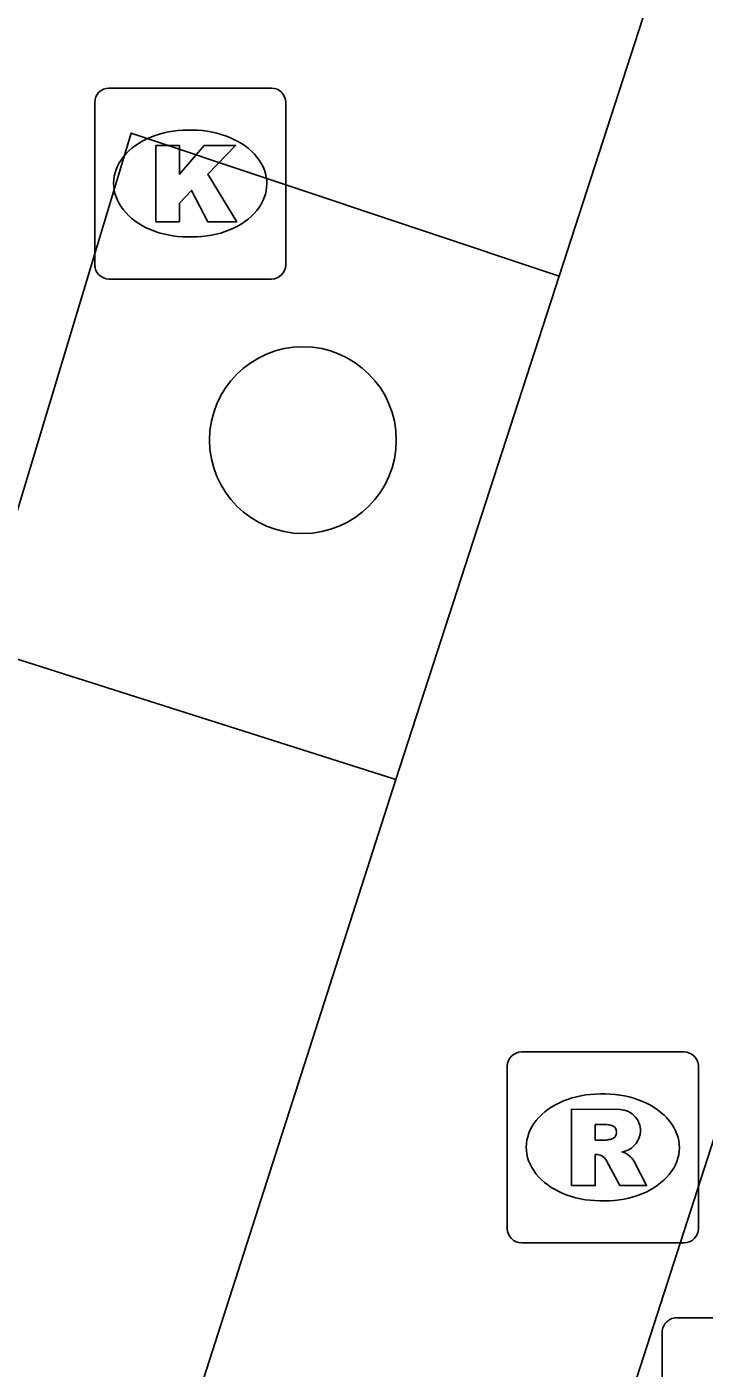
# Model space of a CAD drawing. Extents: x 161087 to 161922, y 382574 to 383873.
# Drawn here: x 161134.06 to 161137.6, y 383451.63 to 383458.66 of the extents above; entities that cross this region are included whole.
import ezdxf

# ---------------------------------------------------------------- set-up
doc = ezdxf.new("R2010")
doc.units = 0
for name, color, linetype in [('IMGEO_Boom', 7, 'Continuous'), ('IMGEO_Fietsenrek', 7, 'Continuous'), ('IMGEO_Fietspad_gesloten', 7, 'Continuous'), ('IMGEO_Kolk', 7, 'Continuous'), ('IMGEO_Rioolput', 7, 'Continuous'), ('IMGEO_Voetpad_open', 7, 'Continuous')]:
    doc.layers.add(name, color=color, linetype=linetype)

msp = doc.modelspace()

# ---------------------------------------------------------------- linework, layer by layer
at = {"layer": 'IMGEO_Boom'}
msp.add_circle((161135.502, 383456.496), 0.4892, dxfattribs=at)
at = {"layer": 'IMGEO_Fietsenrek'}
for p, q in [((161137.4579, 383451.8985), (161138.2988, 383451.8985)), ((161138.2988, 383451.8985), (161137.4579, 383451.8985)), ((161137.3835, 383450.9739), (161137.3835, 383451.8148)), ((161137.3835, 383451.8148), (161137.3835, 383450.9739))]:
    msp.add_line(p, q, dxfattribs=at)
msp.add_arc((161137.4612, 383451.8206), 0.0779, 92.4484, 184.28452, dxfattribs=at)
msp.add_arc((161137.4612, 383451.8206), 0.0779, 92.4484, 184.28452, dxfattribs=at)
at = {"layer": 'IMGEO_Fietspad_gesloten'}
for points in [[(161105.564, 383352.758), (161112.902, 383375.733), (161128.554, 383424.564), (161148.54, 383486.658)], [(161136.844, 383457.354), (161138.885, 383463.652)], [(161135.989, 383454.718), (161136.844, 383457.354)], [(161134.175, 383449.057), (161134.743, 383450.833), (161135.989, 383454.718)]]:
    msp.add_lwpolyline(points, dxfattribs=at)
at = {"layer": 'IMGEO_Kolk'}
for p, q in [((161134.4859, 383458.3405), (161135.3381, 383458.3405)), ((161134.4115, 383457.4139), (161134.4115, 383458.2661)), ((161135.4125, 383458.2661), (161135.4125, 383457.4139)), ((161134.8995, 383458.1197), (161134.9245, 383458.1197)), ((161134.9215, 383457.5603), (161134.8966, 383457.5603)), ((161135.3381, 383457.3395), (161134.4859, 383457.3395))]:
    msp.add_line(p, q, dxfattribs=at)
for points in [[(161134.4859, 383458.3405), (161135.3381, 383458.3405)], [(161134.4115, 383457.4139), (161134.4115, 383458.2661)], [(161135.4125, 383458.2661), (161135.4125, 383457.4139)], [(161134.7317, 383458.04), (161134.8552, 383458.04), (161134.8552, 383457.8888), (161134.9848, 383458.04), (161135.1494, 383458.04), (161135.0033, 383457.8891), (161135.1559, 383457.64), (161135.0036, 383457.64), (161134.9193, 383457.8042), (161134.8552, 383457.7372), (161134.8552, 383457.64), (161134.7317, 383457.64), (161134.7317, 383458.04)], [(161135.3381, 383457.3395), (161134.4859, 383457.3395)]]:
    msp.add_lwpolyline(points, dxfattribs=at)
for centre, start, end in [((161134.488, 383458.264), 91.55205, 178.44795), ((161134.488, 383458.264), 91.55205, 178.44795), ((161135.336, 383458.264), 1.55205, 88.44795), ((161135.336, 383458.264), 1.55205, 88.44795), ((161134.488, 383457.416), 181.55205, 268.44795), ((161134.488, 383457.416), 181.55205, 268.44795), ((161135.336, 383457.416), 271.55205, 358.44795), ((161135.336, 383457.416), 271.55205, 358.44795)]:
    msp.add_arc(centre, 0.0765, start, end, dxfattribs=at)
for centre, major_axis, ratio, start_param, end_param in [((161134.898, 383457.84), (-0.3872, 0.002), 0.722429, 4.712389, 7.853982), ((161134.923, 383457.84), (-0.3901, 0.002), 0.717154, 1.570796, 4.712389)]:
    msp.add_ellipse(centre, major_axis=major_axis, ratio=ratio, start_param=start_param, end_param=end_param, dxfattribs=at)
at = {"layer": 'IMGEO_Rioolput'}
for p, q in [((161136.6469, 383453.2915), (161137.4991, 383453.2915)), ((161136.5725, 383452.3649), (161136.5725, 383453.2171)), ((161137.5735, 383453.2171), (161137.5735, 383452.3649)), ((161137.0605, 383453.0707), (161137.0855, 383453.0707)), ((161137.0825, 383452.5113), (161137.0576, 383452.5113)), ((161137.4991, 383452.2905), (161136.6469, 383452.2905))]:
    msp.add_line(p, q, dxfattribs=at)
for points in [[(161136.6469, 383453.2915), (161137.4991, 383453.2915)], [(161136.5725, 383452.3649), (161136.5725, 383453.2171)], [(161137.5735, 383453.2171), (161137.5735, 383452.3649)], [(161137.1615, 383452.9889), (161136.9088, 383452.991), (161136.9088, 383452.591)], [(161137.0872, 383452.9102), (161137.0332, 383452.9102), (161137.0332, 383452.8289)], [(161137.0332, 383452.8289), (161137.085, 383452.8289)], [(161136.9088, 383452.591), (161137.0332, 383452.591), (161137.0332, 383452.7535), (161137.044, 383452.7535)], [(161137.0907, 383452.7236), (161137.1622, 383452.591), (161137.3019, 383452.591), (161137.2369, 383452.7172)], [(161137.4991, 383452.2905), (161136.6469, 383452.2905)]]:
    msp.add_lwpolyline(points, dxfattribs=at)
for centre, radius, start, end in [((161136.649, 383453.215), 0.0765, 91.55205, 178.44795), ((161136.649, 383453.215), 0.0765, 91.55205, 178.44795), ((161137.497, 383453.215), 0.0765, 1.55205, 88.44795), ((161137.497, 383453.215), 0.0765, 1.55205, 88.44795), ((161137.1604, 383452.8794), 0.1095, 350.36119, 89.41601), ((161137.0925, 383452.8139), 0.0964, 77.00612, 93.18647), ((161137.1074, 383452.8706), 0.0378, 276.66336, 79.67722), ((161137.0692, 383453.0182), 0.1899, 274.7715, 282.96867), ((161137.158, 383452.8786), 0.1117, 277.58423, 350.98172), ((161137.1425, 383452.6638), 0.1085, 29.51342, 73.79051), ((161137.0428, 383452.7002), 0.0533, 26.02933, 88.69889), ((161136.649, 383452.367), 0.0765, 181.55205, 268.44795), ((161136.649, 383452.367), 0.0765, 181.55205, 268.44795), ((161137.497, 383452.367), 0.0765, 271.55205, 358.44795), ((161137.497, 383452.367), 0.0765, 271.55205, 358.44795)]:
    msp.add_arc(centre, radius, start, end, dxfattribs=at)
for centre, major_axis, ratio, start_param, end_param in [((161137.059, 383452.791), (-0.3872, 0.002), 0.722429, 4.712389, 7.853982), ((161137.084, 383452.791), (-0.3901, 0.002), 0.717154, 1.570796, 4.712389)]:
    msp.add_ellipse(centre, major_axis=major_axis, ratio=ratio, start_param=start_param, end_param=end_param, dxfattribs=at)
at = {"layer": 'IMGEO_Voetpad_open'}
msp.add_lwpolyline([(161135.989, 383454.718), (161133.791, 383455.417), (161134.603, 383458.104), (161136.844, 383457.354)], dxfattribs=at)

doc.saveas('drawing.dxf')
